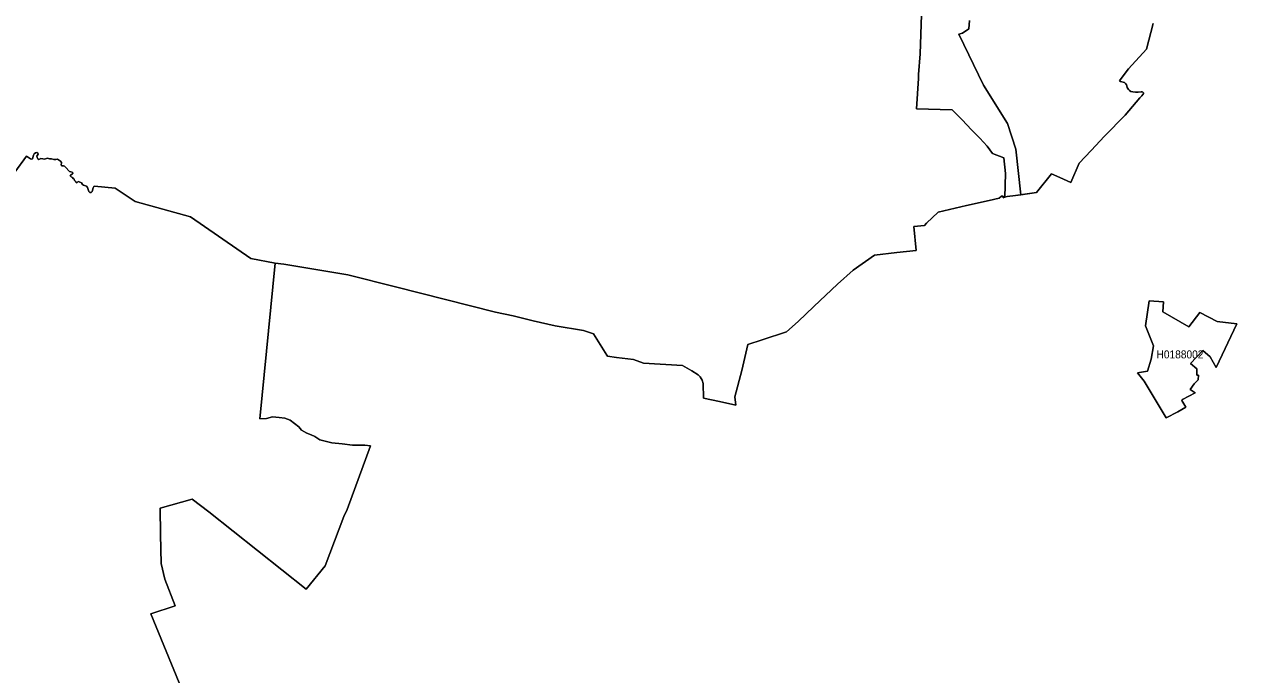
# Model space of a CAD drawing. Extents: x 369010 to 739155, y 6377141 to 6616555.
# Drawn here: x 513419 to 528567, y 6498445 to 6506571 of the extents above; entities that cross this region are included whole.
import ezdxf
from ezdxf.enums import TextEntityAlignment as Align

# ---------------------------------------------------------------- set-up
doc = ezdxf.new("R2010")
doc.units = 0
doc.header["$LTSCALE"] = 40
doc.layers.add('1', color=7, linetype='Continuous', lineweight=13)
doc.layers.add('2', color=7, linetype='Continuous')

msp = doc.modelspace()

# ---------------------------------------------------------------- linework, layer by layer
at = {"layer": '1'}
for points in [[(514091.18, 6504604.72), (514103.59, 6504604.06), (514132.72, 6504589.49), (514145.13, 6504568.64), (514157.54, 6504559.7), (514194.95, 6504547.29), (514209.51, 6504529.25), (514226.06, 6504482.91), (514239.96, 6504470.33), (514255.19, 6504468.34), (514265.62, 6504480.09), (514281.51, 6504528.26), (514286.97, 6504543.48), (514296.07, 6504549.61), (514554.26, 6504520.97), (514803.34, 6504357.46), (515497.63, 6504166.63), (516249.68, 6503643.8), (516555.36, 6503585.55), (516661.12, 6503571.97), (517463.32, 6503438.74), (518056.49, 6503289.96), (519308.03, 6502975), (519526, 6502927.5), (519777.89, 6502864.44), (520050.15, 6502805.19), (520405.48, 6502743.63), (520532.09, 6502704.07), (520696.94, 6502438.44), (520704.22, 6502425.03), (520818.25, 6502409.8), (521032.58, 6502381.5), (521155.71, 6502336.49), (521641.8, 6502309.51), (521759.14, 6502242.31), (521840.4, 6502190.68), (521865.06, 6502165.85), (521888.73, 6502123.15), (521901.81, 6502082.93), (521905.78, 6501900.22), (522103.89, 6501856.36), (522309.94, 6501814.16), (522296.86, 6501914.45), (522382.26, 6502243.47), (522460.38, 6502570.18), (522637.97, 6502627.94), (522943.49, 6502729.39), (523086.48, 6502857.99), (523285.09, 6503044.18), (523579.69, 6503321.73), (523776.14, 6503499.48), (524039.95, 6503685.84), (524321.14, 6503718.78), (524562.45, 6503743.44), (524534.15, 6504043.99), (524664.73, 6504055.08), (524692.7, 6504084.04), (524835.7, 6504222.74), (525192.19, 6504304.83), (525474.21, 6504367.72), (525600.65, 6504398.5), (525627.3, 6504423.99), (525648.65, 6504424.82), (525647.82, 6504404.29), (525670.66, 6504411.58), (525680.26, 6504706.67), (525657.92, 6504900.81), (525513.93, 6504957.74), (525450.71, 6505048.93), (525404.86, 6505095.77), (525355.54, 6505147.08), (525255.08, 6505251.84), (525136.09, 6505374.97), (525013.12, 6505503.24), (524565.92, 6505515.49), (524592.74, 6505892.17), (524590.25, 6505902.27), (524589.76, 6505941.99), (524613.59, 6506200.18), (524630.14, 6506688.58)], [(524630.14, 6506688.58), (524613.59, 6506200.18), (524589.76, 6505941.99), (524590.25, 6505902.27), (524592.74, 6505892.17), (524565.92, 6505515.49), (525013.12, 6505503.24), (525136.09, 6505374.97), (525255.08, 6505251.84), (525355.54, 6505147.08), (525404.86, 6505095.77), (525450.71, 6505048.93), (525513.93, 6504957.74), (525657.92, 6504900.81), (525680.26, 6504706.67), (525670.66, 6504411.58), (525700.45, 6504420.84), (525804.89, 6504429.45), (525867.78, 6504439.38), (525808.03, 6505012.02), (525705.09, 6505331.61), (525402.22, 6505808.1), (525095.87, 6506445.95), (525140.22, 6506460.68), (525221.49, 6506512.48), (525228.77, 6506615.92)], [(527521.83, 6506580.34), (527441.06, 6506260.75), (527215.15, 6506012), (527171.62, 6505961.19), (527102.44, 6505862.55), (527115.84, 6505854.61), (527163.01, 6505843.35), (527178.24, 6505831.1), (527189.66, 6505814.06), (527193.96, 6505801.81), (527199.75, 6505778.8), (527212.83, 6505757.45), (527228.06, 6505742.23), (527245.76, 6505729.65), (527268.11, 6505725.35), (527300.38, 6505721.37), (527337.62, 6505722.37), (527371.88, 6505727.83), (527383.96, 6505726.01), (527395.71, 6505721.54), (527407.13, 6505710.78), (527381.97, 6505677.35), (527357.65, 6505652.19), (527173.94, 6505433.73), (526915.42, 6505171.07), (526746.6, 6504993.49), (526599.8, 6504835.76), (526494.05, 6504594.62), (526356.18, 6504657.51), (526252.24, 6504700.88), (526067.21, 6504470.33), (525804.89, 6504429.45), (525700.45, 6504420.84), (525647.82, 6504404.29), (525648.65, 6504424.82), (525627.3, 6504423.99), (525600.65, 6504398.5), (525474.21, 6504367.72), (525192.19, 6504304.83), (524835.7, 6504222.74), (524692.7, 6504084.04), (524664.73, 6504055.08), (524534.15, 6504043.99), (524562.45, 6503743.44), (524321.14, 6503718.78), (524039.95, 6503685.84), (523776.14, 6503499.48), (523579.69, 6503321.73), (523285.09, 6503044.18), (523086.48, 6502857.99), (522943.49, 6502729.39), (522637.97, 6502627.94), (522460.38, 6502570.18), (522382.26, 6502243.47), (522296.86, 6501914.45), (522309.94, 6501814.16), (522103.89, 6501856.36), (521905.78, 6501900.22), (521901.81, 6502082.93), (521888.73, 6502123.15), (521865.06, 6502165.85), (521840.4, 6502190.68), (521759.14, 6502242.31), (521641.8, 6502309.51), (521155.71, 6502336.49), (521032.58, 6502381.5), (520818.25, 6502409.8), (520704.22, 6502425.03), (520696.94, 6502438.44), (520532.09, 6502704.07), (520405.48, 6502743.63), (520050.15, 6502805.19), (519777.89, 6502864.44), (519526, 6502927.5), (519308.03, 6502975), (518056.49, 6503289.96), (517463.32, 6503438.74), (516661.12, 6503571.97), (516555.36, 6503585.55), (516360.9, 6501643.19), (516443.65, 6501644.18), (516520.94, 6501665.7), (516604.52, 6501659.41), (516672.71, 6501648.65), (516741.06, 6501624.32), (516848.47, 6501542.07), (516884.39, 6501500.86), (516949.93, 6501463.95), (517002.06, 6501442.43), (517048.73, 6501419.93), (517113.44, 6501380.37), (517261.74, 6501343.46), (517389.67, 6501331.38), (517519.09, 6501310.69)], [(525228.77, 6506615.92), (525221.49, 6506512.48), (525140.22, 6506460.68), (525095.87, 6506445.95), (525402.22, 6505808.1), (525705.09, 6505331.61), (525808.03, 6505012.02), (525867.78, 6504439.38), (526067.21, 6504470.33), (526252.24, 6504700.88), (526356.18, 6504657.51), (526494.05, 6504594.62), (526599.8, 6504835.76), (526746.6, 6504993.49), (526915.42, 6505171.07), (527173.94, 6505433.73), (527357.65, 6505652.19), (527381.97, 6505677.35), (527407.13, 6505710.78), (527395.71, 6505721.54), (527383.96, 6505726.01), (527371.88, 6505727.83), (527337.62, 6505722.37), (527300.38, 6505721.37), (527268.11, 6505725.35), (527245.76, 6505729.65), (527228.06, 6505742.23), (527212.83, 6505757.45), (527199.75, 6505778.8), (527193.96, 6505801.81), (527189.66, 6505814.06), (527178.24, 6505831.1), (527163.01, 6505843.35), (527115.84, 6505854.61), (527102.44, 6505862.55), (527171.62, 6505961.19), (527215.15, 6506012), (527441.06, 6506260.75), (527521.83, 6506580.34)], [(513299.24, 6504723.05), (513446.54, 6504923.65), (513497.84, 6504887.9), (513512.41, 6504884.42), (513522.84, 6504889.22), (513532.43, 6504934.24), (513544.19, 6504953.77), (513558.09, 6504964.03), (513576.13, 6504966.84), (513587.22, 6504961.21), (513591.35, 6504945.99), (513577.45, 6504921.82), (513578.78, 6504904.45), (513587.22, 6504890.71), (513599.63, 6504881.61), (513627.27, 6504892.03), (513649.45, 6504891.37), (513672.29, 6504885.08), (513710.35, 6504896.83), (513736, 6504890.71), (513758.18, 6504887.9), (513788.63, 6504881.61), (513814.12, 6504879.29), (513834.31, 6504883.43), (513870.89, 6504860.59), (513884.79, 6504843.87), (513885.45, 6504835.6), (513879.33, 6504817.56), (513883.47, 6504803.82), (513896.54, 6504801.01), (513910.45, 6504803.16), (513922.86, 6504799.68), (513936.1, 6504784.46), (513984.43, 6504731.83), (514018.35, 6504722.06), (514026.79, 6504715.77), (514025.31, 6504704.68), (514017.03, 6504696.41), (513995.51, 6504686.81), (513993.53, 6504678.37), (514003.13, 6504666.62), (514019.84, 6504657.68), (514028.78, 6504642.45), (514041.19, 6504633.85), (514046.16, 6504617.79), (514053.11, 6504610.18), (514064.03, 6504604.72), (514066.85, 6504590.82), (514078.6, 6504595.78), (514091.18, 6504604.72)], [(517746, 6501303.08), (517675.5, 6501310.69), (517519.09, 6501310.69), (517389.67, 6501331.38), (517261.74, 6501343.46), (517113.44, 6501380.37), (517048.73, 6501419.93), (517002.06, 6501442.43), (516949.93, 6501463.95), (516884.39, 6501500.86), (516848.47, 6501542.07), (516741.06, 6501624.32), (516672.71, 6501648.65), (516604.52, 6501659.41), (516520.94, 6501665.7), (516443.65, 6501644.18), (516360.9, 6501643.19), (516555.36, 6503585.55), (516249.68, 6503643.8), (515497.63, 6504166.63), (514803.34, 6504357.46), (514554.26, 6504520.97), (514296.07, 6504549.61), (514286.97, 6504543.48), (514281.51, 6504528.26), (514265.62, 6504480.09), (514255.19, 6504468.34), (514239.96, 6504470.33), (514226.06, 6504482.91), (514209.51, 6504529.25), (514194.95, 6504547.29), (514157.54, 6504559.7), (514145.13, 6504568.64), (514132.72, 6504589.49), (514103.59, 6504604.06), (514091.18, 6504604.72), (514078.6, 6504595.78), (514066.85, 6504590.82), (514064.03, 6504604.72), (514053.11, 6504610.18), (514046.16, 6504617.79), (514041.19, 6504633.85), (514028.78, 6504642.45), (514019.84, 6504657.68), (514003.13, 6504666.62), (513993.53, 6504678.37), (513995.51, 6504686.81), (514017.03, 6504696.41), (514025.31, 6504704.68), (514026.79, 6504715.77), (514018.35, 6504722.06), (513984.43, 6504731.83), (513936.1, 6504784.46), (513922.86, 6504799.68), (513910.45, 6504803.16), (513896.54, 6504801.01), (513883.47, 6504803.82), (513879.33, 6504817.56), (513885.45, 6504835.6), (513884.79, 6504843.87), (513870.89, 6504860.59), (513834.31, 6504883.43), (513814.12, 6504879.29), (513788.63, 6504881.61), (513758.18, 6504887.9), (513736, 6504890.71), (513710.35, 6504896.83), (513672.29, 6504885.08), (513649.45, 6504891.37), (513627.27, 6504892.03), (513599.63, 6504881.61), (513587.22, 6504890.71), (513578.78, 6504904.45), (513577.45, 6504921.82), (513591.35, 6504945.99), (513587.22, 6504961.21), (513576.13, 6504966.84), (513558.09, 6504964.03), (513544.19, 6504953.77), (513532.43, 6504934.24), (513522.84, 6504889.22), (513512.41, 6504884.42), (513497.84, 6504887.9), (513446.54, 6504923.65), (513299.24, 6504723.05)], [(517519.09, 6501310.69), (517675.5, 6501310.69), (517746, 6501303.08), (517454.38, 6500507.34), (517410.36, 6500421.11), (517177.66, 6499806.43), (516940.99, 6499514.31), (515725.53, 6500478.54), (515516.83, 6500636.26), (515116.64, 6500524.38), (515121.11, 6500196.52), (515127.73, 6499834.56), (515176.88, 6499638.44), (515305.64, 6499306.61), (515002.28, 6499204.99), (515448.64, 6498111.34)], [(515448.64, 6498111.34), (515002.28, 6499204.99), (515305.64, 6499306.61), (515176.88, 6499638.44), (515127.73, 6499834.56), (515121.11, 6500196.52), (515116.64, 6500524.38), (515516.83, 6500636.26), (515725.53, 6500478.54), (516940.99, 6499514.31), (517177.66, 6499806.43), (517410.36, 6500421.11), (517454.38, 6500507.34), (517746, 6501303.08)]]:
    msp.add_lwpolyline(points, dxfattribs=at)
for points in [[(527474.33, 6503115.35), (527428.98, 6502805.03), (527525.3, 6502554.46), (527496.34, 6502388.62), (527452.81, 6502237.68), (527328.85, 6502216.5), (527412.26, 6502111.9), (527686.01, 6501652.13), (527830.32, 6501729.09), (527930.62, 6501787.84), (527881.63, 6501869.43), (527887.75, 6501885.49), (527891.4, 6501883.5), (528046.47, 6501964.6), (527986.39, 6502006.97), (528033.23, 6502078.3), (528085.86, 6502127.29), (528087.68, 6502185.55), (528069.48, 6502185.05), (528067.16, 6502266.98), (527988.71, 6502332.35), (528145.61, 6502497.19), (528235.97, 6502416.26), (528310.45, 6502281.54), (528567.31, 6502829.85), (528324.19, 6502858.16), (528105.23, 6502971.69), (527967.53, 6502789.31), (527643.31, 6502979.8), (527651.25, 6503102.44)], [(527474.33, 6503115.35), (527651.25, 6503102.44), (527643.31, 6502979.8), (527967.53, 6502789.31), (528105.23, 6502971.69), (528324.19, 6502858.16), (528567.31, 6502829.85), (528310.45, 6502281.54), (528235.97, 6502416.26), (528145.61, 6502497.19), (527988.71, 6502332.35), (528067.16, 6502266.98), (528069.48, 6502185.05), (528087.68, 6502185.55), (528085.86, 6502127.29), (528033.23, 6502078.3), (527986.39, 6502006.97), (528046.47, 6501964.6), (527891.4, 6501883.5), (527887.75, 6501885.49), (527881.63, 6501869.43), (527930.62, 6501787.84), (527830.32, 6501729.09), (527686.01, 6501652.13), (527412.26, 6502111.9), (527328.85, 6502216.5), (527452.81, 6502237.68), (527496.34, 6502388.62), (527525.3, 6502554.46), (527428.98, 6502805.03)]]:
    msp.add_lwpolyline(points, close=True, dxfattribs=at)

# ---------------------------------------------------------------- texts
at = {"layer": '2', "width": 0.95}
msp.add_text('H0188002', height=100, dxfattribs=at).set_placement((527858.06, 6502396.39), align=Align.CENTER)

doc.saveas('drawing.dxf')
